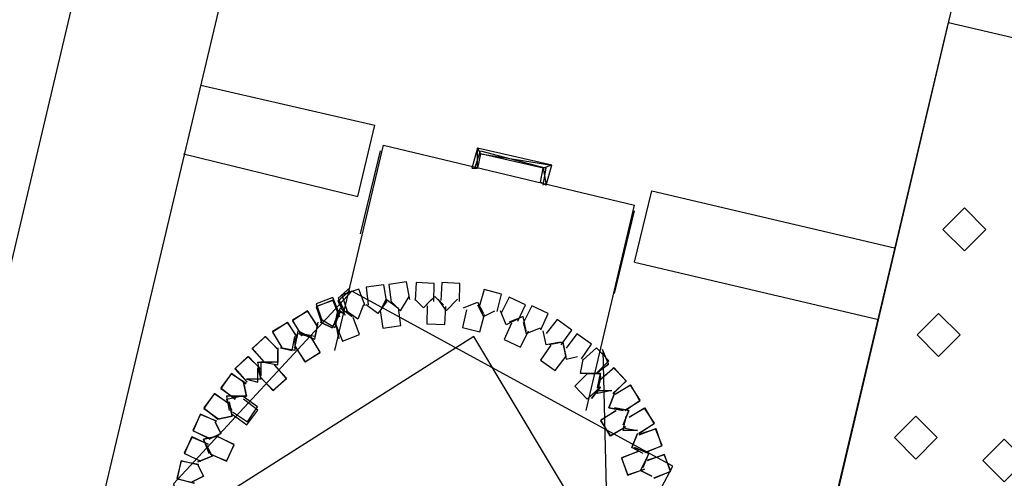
# Model space of a CAD drawing. Header units: feet. Extents: x -79 to 198, y -22 to 181.
# Tile 551 of 656: x 49.51 to 54.11, y 121.94 to 124.08. Entities that reach past the tile are written whole.
import ezdxf

# ---------------------------------------------------------------- set-up
doc = ezdxf.new("R2010")
doc.units = ezdxf.units.FT
doc.layers.add('A-LINEA', color=7, linetype='CONTINUOUS')
doc.layers.add('A-LINEA-FINA', color=9, linetype='CONTINUOUS')

msp = doc.modelspace()

# ---------------------------------------------------------------- linework, layer by layer
at = {"layer": 'A-LINEA'}
for p, q in [((48.1733, 117.4444), (50.4, 126.8578)), ((48.1733, 117.4444), (50.4, 126.8578)), ((51.0533, 126.6978), (48.9733, 117.9378)), ((51.0533, 126.6978), (48.9733, 117.9378)), ((52.2267, 117.1778), (54.2933, 125.9378)), ((52.2267, 117.1778), (54.2933, 125.9378)), ((50.36, 123.7778), (51.1733, 123.5911)), ((50.36, 123.7778), (51.1733, 123.5911)), ((51.0933, 123.2578), (51.1733, 123.5911)), ((51.0933, 123.2578), (51.1733, 123.5911)), ((50.9867, 122.5378), (51.2133, 123.4978)), ((50.9867, 122.5378), (51.2133, 123.4978)), ((51.2133, 123.4978), (52.3867, 123.2178)), ((51.2133, 123.4978), (52.3867, 123.2178)), ((50.28, 123.4578), (51.0933, 123.2578)), ((50.28, 123.4578), (51.0933, 123.2578)), ((51.1067, 123.0844), (51.2, 123.4711)), ((51.1067, 123.0844), (51.2, 123.4711)), ((51.64, 123.3911), (51.6667, 123.4711)), ((51.64, 123.3911), (51.6667, 123.4711)), ((51.64, 123.3911), (51.6667, 123.4711)), ((51.64, 123.3911), (51.6667, 123.4711)), ((51.6667, 123.4711), (51.9733, 123.3911)), ((51.6667, 123.4711), (51.9733, 123.3911)), ((51.6667, 123.4711), (51.9733, 123.3911)), ((51.6667, 123.4711), (51.9733, 123.3911)), ((51.96, 123.3111), (51.9733, 123.3911)), ((51.96, 123.3111), (51.9733, 123.3911)), ((51.96, 123.3111), (51.9733, 123.3911)), ((51.96, 123.3111), (51.9733, 123.3911)), ((52.16, 122.2578), (52.3867, 123.2178)), ((52.16, 122.2578), (52.3867, 123.2178)), ((52.2933, 122.8044), (52.3867, 123.1911)), ((52.2933, 122.8044), (52.3867, 123.1911)), ((52.3867, 122.9511), (53.52, 122.6844)), ((52.3867, 122.9511), (53.52, 122.6844)), ((52.3867, 122.9511), (53.52, 122.6844)), ((52.3867, 122.9511), (53.52, 122.6844)), ((51.12, 122.7511), (51.0933, 122.6844)), ((51.12, 122.7511), (51.0933, 122.6844)), ((51.0933, 122.6844), (51.04, 122.7244)), ((51.0933, 122.6844), (51.04, 122.7244)), ((50.9067, 122.6711), (50.8933, 122.6044)), ((50.9067, 122.6711), (50.8933, 122.6044)), ((50.9067, 122.6711), (50.8933, 122.6044)), ((50.9067, 122.6711), (50.8933, 122.6044)), ((50.991, 122.6601), (51.0038, 122.5958)), ((50.991, 122.6601), (51.0038, 122.5958)), ((50.9911, 122.6605), (51.0035, 122.5961)), ((50.9911, 122.6605), (51.0035, 122.5961)), ((50.9918, 122.6621), (51.0046, 122.595)), ((50.9918, 122.6621), (51.0046, 122.595)), ((50.8133, 122.6311), (50.8, 122.5644)), ((50.8133, 122.6311), (50.8, 122.5644)), ((50.8667, 122.6044), (50.8133, 122.6311)), ((50.8667, 122.6044), (50.8133, 122.6311)), ((50.64, 122.4844), (50.64, 122.4178)), ((50.6933, 122.4844), (50.64, 122.4844)), ((50.64, 122.4844), (50.64, 122.4178)), ((50.6933, 122.4844), (50.64, 122.4844)), ((50.6267, 122.3911), (50.6267, 122.4578)), ((50.6267, 122.3911), (50.6267, 122.4578)), ((52.16, 122.4311), (52.2267, 122.4311)), ((52.16, 122.4311), (52.2267, 122.4311)), ((50.5733, 122.4044), (50.6267, 122.3911)), ((50.5733, 122.4044), (50.6267, 122.3911)), ((52.2133, 122.3378), (52.2267, 122.4044)), ((52.2133, 122.3378), (52.2267, 122.4044)), ((52.1846, 122.3139), (52.2266, 122.3678)), ((52.1846, 122.3139), (52.2266, 122.3678)), ((52.185, 122.314), (52.2266, 122.3683)), ((52.185, 122.314), (52.2266, 122.3683)), ((52.1862, 122.3144), (52.2265, 122.3661)), ((52.1862, 122.3144), (52.2265, 122.3661)), ((52.2933, 122.2711), (52.36, 122.2578)), ((52.2933, 122.2711), (52.36, 122.2578)), ((52.36, 122.2578), (52.3333, 122.1911)), ((52.36, 122.2578), (52.3333, 122.1911)), ((50.4533, 122.1511), (50.4267, 122.2044)), ((50.4533, 122.1511), (50.4267, 122.2044)), ((50.4, 122.1244), (50.4533, 122.1511)), ((50.4, 122.1244), (50.4533, 122.1511)), ((50.3733, 121.9511), (50.3467, 122.0044)), ((50.3733, 121.9511), (50.3467, 122.0044)), ((50.32, 121.9244), (50.3733, 121.9511)), ((50.32, 121.9244), (50.3733, 121.9511))]:
    msp.add_line(p, q, dxfattribs=at)
for points in [[(53.8533, 124.0711), (54.8267, 123.8444), (53.48, 118.1511), (52.5067, 118.3911), (53.8533, 124.0711)], [(53.8533, 124.0711), (54.8267, 123.8444), (53.48, 118.1511), (52.5067, 118.3911), (53.8533, 124.0711)], [(52.3867, 122.9511), (52.4667, 123.2844), (53.6, 123.0178)], [(52.3867, 122.9511), (52.4667, 123.2844), (53.6, 123.0178)], [(54.0267, 123.1044), (53.9267, 123.2044), (53.8267, 123.1044), (53.9267, 123.0044), (54.0267, 123.1044)], [(54.0267, 123.1044), (53.9267, 123.2044), (53.8267, 123.1044), (53.9267, 123.0044), (54.0267, 123.1044)], [(51.2289, 122.7629), (51.2158, 122.8459), (51.1325, 122.8345), (51.1424, 122.7511)], [(51.2289, 122.7629), (51.2158, 122.8459), (51.1325, 122.8345), (51.1424, 122.7511)], [(51.3361, 122.7771), (51.3216, 122.8599), (51.2386, 122.847), (51.2498, 122.7637)], [(51.3361, 122.7771), (51.3216, 122.8599), (51.2386, 122.847), (51.2498, 122.7637)], [(51.4485, 122.7681), (51.4505, 122.8521), (51.3665, 122.8557), (51.3613, 122.7719)], [(51.4485, 122.7681), (51.4505, 122.8521), (51.3665, 122.8557), (51.3613, 122.7719)], [(51.5683, 122.7679), (51.5707, 122.8519), (51.4867, 122.8559), (51.4811, 122.7721)], [(51.5683, 122.7679), (51.5707, 122.8519), (51.4867, 122.8559), (51.4811, 122.7721)], [(51.0655, 122.8161), (50.2324, 121.9156), (50.5737, 120.7372)], [(51.0655, 122.8161), (50.2324, 121.9156), (50.5737, 120.7372)], [(51.0655, 122.8161), (50.2324, 121.9156), (50.5737, 120.7372)], [(51.0655, 122.8161), (50.2324, 121.9156), (50.5737, 120.7372)], [(51.0563, 122.8177), (51.0011, 122.769), (51.0345, 122.7035)], [(51.0563, 122.8177), (51.0011, 122.769), (51.0345, 122.7035)], [(51.0568, 122.831), (51.0012, 122.7828), (51.034, 122.717)], [(51.0568, 122.831), (51.0012, 122.7828), (51.034, 122.717)], [(51.0565, 122.8177), (51.0013, 122.7702), (51.0325, 122.7045)], [(51.0565, 122.8177), (51.0013, 122.7702), (51.0325, 122.7045)], [(51.128, 122.7465), (51.099, 122.8253), (51.0196, 122.7979), (51.0455, 122.7179)], [(51.128, 122.7465), (51.099, 122.8253), (51.0196, 122.7979), (51.0455, 122.7179)], [(51.7479, 120.4595), (52.5656, 121.9973), (51.0655, 122.8161)], [(51.7479, 120.4595), (52.5656, 121.9973), (51.0655, 122.8161)], [(51.2533, 122.7644), (51.2933, 122.7244), (51.3333, 122.7911)], [(51.2533, 122.7644), (51.2933, 122.7244), (51.3333, 122.7911)], [(51.4133, 122.7511), (51.4533, 122.7911), (51.4933, 122.7511)], [(51.4133, 122.7511), (51.4533, 122.7911), (51.4933, 122.7511)], [(51.7452, 122.7202), (51.7648, 122.8019), (51.6835, 122.8232), (51.6607, 122.7423)], [(51.7452, 122.7202), (51.7648, 122.8019), (51.6835, 122.8232), (51.6607, 122.7423)], [(51.009, 122.6955), (50.9767, 122.773), (50.8986, 122.7423), (50.9278, 122.6635)], [(51.009, 122.6955), (50.9767, 122.773), (50.8986, 122.7423), (50.9278, 122.6635)], [(51.0089, 122.7084), (50.9772, 122.7862), (50.8987, 122.756), (50.9274, 122.677)], [(51.0089, 122.7084), (50.9772, 122.7862), (50.8987, 122.756), (50.9274, 122.677)], [(51.0089, 122.7084), (50.9772, 122.7862), (50.8987, 122.756), (50.9274, 122.677)], [(51.0089, 122.7084), (50.9772, 122.7862), (50.8987, 122.756), (50.9274, 122.677)], [(51.0082, 122.6935), (50.9787, 122.7721), (50.8995, 122.7442), (50.9258, 122.6645)], [(51.0082, 122.6935), (50.9787, 122.7721), (50.8995, 122.7442), (50.9258, 122.6645)], [(51.2267, 122.7644), (51.1867, 122.7111), (51.1333, 122.7511)], [(51.2267, 122.7644), (51.1867, 122.7111), (51.1333, 122.7511)], [(51.2, 122.7244), (51.2267, 122.7778), (51.28, 122.7378)], [(51.2, 122.7244), (51.2267, 122.7778), (51.28, 122.7378)], [(51.44, 122.7778), (51.4, 122.7378), (51.36, 122.7778)], [(51.44, 122.7778), (51.4, 122.7378), (51.36, 122.7778)], [(51.4181, 122.7474), (51.4163, 122.6634), (51.5002, 122.6599), (51.5053, 122.7438)], [(51.4181, 122.7474), (51.4163, 122.6634), (51.5002, 122.6599), (51.5053, 122.7438)], [(51.4667, 122.7778), (51.5067, 122.7244), (51.56, 122.7778)], [(51.4667, 122.7778), (51.5067, 122.7244), (51.56, 122.7778)], [(51.5867, 122.7378), (51.6533, 122.7644), (51.68, 122.7111)], [(51.5867, 122.7378), (51.6533, 122.7644), (51.68, 122.7111)], [(51.6533, 122.7511), (51.68, 122.6978), (51.7333, 122.7244)], [(51.6533, 122.7511), (51.68, 122.6978), (51.7333, 122.7244)], [(51.8412, 122.675), (51.8765, 122.7512), (51.801, 122.788), (51.7627, 122.7133)], [(51.8412, 122.675), (51.8765, 122.7512), (51.801, 122.788), (51.7627, 122.7133)], [(51.9488, 122.6353), (51.9829, 122.7121), (51.9068, 122.7477), (51.8697, 122.6723)], [(51.9488, 122.6353), (51.9829, 122.7121), (51.9068, 122.7477), (51.8697, 122.6723)], [(50.9056, 122.6534), (50.8588, 122.7232), (50.7882, 122.6778), (50.8322, 122.6062)], [(50.9056, 122.6534), (50.8588, 122.7232), (50.7882, 122.6778), (50.8322, 122.6062)], [(50.9052, 122.6513), (50.861, 122.7227), (50.7887, 122.6799), (50.8301, 122.6068)], [(50.9052, 122.6513), (50.861, 122.7227), (50.7887, 122.6799), (50.8301, 122.6068)], [(51, 122.7111), (50.9867, 122.6444), (50.92, 122.6844)], [(51, 122.7111), (50.9867, 122.6444), (50.92, 122.6844)], [(51, 122.7111), (50.9867, 122.6444), (50.92, 122.6844)], [(51, 122.7111), (50.9867, 122.6444), (50.92, 122.6844)], [(51, 122.6978), (50.9733, 122.6444), (50.92, 122.6711)], [(50.92, 122.6711), (50.9733, 122.6444), (51, 122.6978)], [(51, 122.6978), (50.9733, 122.6444), (50.92, 122.6711)], [(50.92, 122.6711), (50.9733, 122.6444), (51, 122.6978)], [(50.9867, 122.6711), (51.0133, 122.7378), (51.0267, 122.7244)], [(50.9867, 122.6711), (51.0133, 122.7378), (51.0667, 122.6978)], [(50.9867, 122.6711), (51.0133, 122.7378), (51.0267, 122.7244)], [(50.9867, 122.6711), (51.0133, 122.7378), (51.0667, 122.6978)], [(50.9867, 122.6578), (51, 122.7244), (51.0267, 122.7111)], [(51.0267, 122.7111), (51.0133, 122.7244), (50.9867, 122.6578)], [(50.9867, 122.6578), (51, 122.7244), (51.0267, 122.7111)], [(51.0267, 122.7111), (51.0133, 122.7244), (50.9867, 122.6578)], [(51.1978, 122.7259), (51.211, 122.6429), (51.2942, 122.6545), (51.2842, 122.7379)], [(51.1978, 122.7259), (51.211, 122.6429), (51.2942, 122.6545), (51.2842, 122.7379)], [(51.6006, 122.7281), (51.5824, 122.646), (51.6641, 122.6263), (51.6854, 122.7075)], [(51.6006, 122.7281), (51.5824, 122.646), (51.6641, 122.6263), (51.6854, 122.7075)], [(51.84, 122.6844), (51.7867, 122.6578), (51.76, 122.7244)], [(51.84, 122.6844), (51.7867, 122.6578), (51.76, 122.7244)], [(51.88, 122.6311), (51.8667, 122.6978), (51.8, 122.6711)], [(51.88, 122.6311), (51.8667, 122.6978), (51.8, 122.6711)], [(53.9067, 122.6111), (53.8067, 122.7111), (53.7067, 122.6111), (53.8067, 122.5111), (53.9067, 122.6111)], [(53.9067, 122.6111), (53.8067, 122.7111), (53.7067, 122.6111), (53.8067, 122.5111), (53.9067, 122.6111)], [(50.8123, 122.6001), (50.7655, 122.6699), (50.6948, 122.6244), (50.7389, 122.5529)], [(50.8123, 122.6001), (50.7655, 122.6699), (50.6948, 122.6244), (50.7389, 122.5529)], [(50.8119, 122.598), (50.7676, 122.6694), (50.6954, 122.6266), (50.7368, 122.5534)], [(50.8119, 122.598), (50.7676, 122.6694), (50.6954, 122.6266), (50.7368, 122.5534)], [(50.9067, 122.6711), (50.8933, 122.6044), (50.8267, 122.6178)], [(50.9067, 122.6711), (50.8933, 122.6044), (50.8267, 122.6178)], [(50.8267, 122.6178), (50.8933, 122.5911), (50.9067, 122.6578)], [(50.8267, 122.6178), (50.8933, 122.5911), (50.9067, 122.6578)], [(50.9911, 122.6605), (51.0229, 122.5827), (51.1013, 122.6129), (51.0726, 122.6919)], [(50.9911, 122.6605), (51.0229, 122.5827), (51.1013, 122.6129), (51.0726, 122.6919)], [(51.8113, 122.6669), (51.7771, 122.5902), (51.8532, 122.5545), (51.8903, 122.6298)], [(51.8113, 122.6669), (51.7771, 122.5902), (51.8532, 122.5545), (51.8903, 122.6298)], [(51.8667, 122.6711), (51.88, 122.6178), (51.9467, 122.6444)], [(51.8667, 122.6711), (51.88, 122.6178), (51.9467, 122.6444)], [(52.0441, 122.5654), (52.0926, 122.6341), (52.0249, 122.6838), (51.9738, 122.6172)], [(52.0441, 122.5654), (52.0926, 122.6341), (52.0249, 122.6838), (51.9738, 122.6172)], [(50.8, 122.5511), (50.8133, 122.6178), (50.8667, 122.6044)], [(50.8, 122.5511), (50.8133, 122.6178), (50.8667, 122.6044)], [(52.04, 122.5778), (51.9733, 122.5644), (51.96, 122.6311)], [(52.04, 122.5778), (51.9733, 122.5644), (51.96, 122.6311)], [(52.1385, 122.4989), (52.1857, 122.5684), (52.1172, 122.617), (52.0672, 122.5495)], [(52.1385, 122.4989), (52.1857, 122.5684), (52.1172, 122.617), (52.0672, 122.5495)], [(51.178, 120.6711), (52.3474, 121.4152), (51.6354, 122.6044), (50.466, 121.8603), (51.178, 120.6711)], [(51.6354, 122.6044), (50.466, 121.8603), (51.178, 120.6711), (52.3474, 121.4152), (51.6354, 122.6044)], [(51.178, 120.6711), (52.3474, 121.4152), (51.6354, 122.6044), (50.466, 121.8603), (51.178, 120.6711)], [(51.6354, 122.6044), (50.466, 121.8603), (51.178, 120.6711), (52.3474, 121.4152), (51.6354, 122.6044)], [(50.72, 122.5451), (50.6605, 122.6044), (50.6, 122.5461), (50.6572, 122.4845)], [(50.72, 122.5451), (50.6605, 122.6044), (50.6, 122.5461), (50.6572, 122.4845)], [(50.72, 122.543), (50.6627, 122.6044), (50.6001, 122.5483), (50.655, 122.4847)], [(50.72, 122.543), (50.6627, 122.6044), (50.6001, 122.5483), (50.655, 122.4847)], [(50.8, 122.6044), (50.8, 122.5378), (50.7333, 122.5511)], [(50.7333, 122.5511), (50.7867, 122.5378), (50.8, 122.6044)], [(50.8, 122.6044), (50.8, 122.5378), (50.7333, 122.5511)], [(50.7333, 122.5511), (50.7867, 122.5378), (50.8, 122.6044)], [(50.801, 122.5555), (50.8478, 122.4857), (50.9185, 122.5311), (50.8745, 122.6027)], [(50.801, 122.5555), (50.8478, 122.4857), (50.9185, 122.5311), (50.8745, 122.6027)], [(50.8015, 122.5576), (50.8457, 122.4862), (50.918, 122.529), (50.8766, 122.6021)], [(50.8015, 122.5576), (50.8457, 122.4862), (50.918, 122.529), (50.8766, 122.6021)], [(51.995, 122.5633), (51.9476, 122.4939), (52.0161, 122.4452), (52.0661, 122.5127)], [(51.995, 122.5633), (51.9476, 122.4939), (52.0161, 122.4452), (52.0661, 122.5127)], [(52.0667, 122.5111), (52.0533, 122.5778), (51.9867, 122.5644)], [(52.0667, 122.5111), (52.0533, 122.5778), (51.9867, 122.5644)], [(52.0533, 122.5644), (52.0667, 122.4978), (52.12, 122.5111)], [(52.0533, 122.5644), (52.0667, 122.4978), (52.12, 122.5111)], [(50.5737, 120.7372), (52.2817, 120.7971), (52.2397, 122.5383)], [(50.5737, 120.7372), (52.2817, 120.7971), (52.2397, 122.5383)], [(50.72, 122.5511), (50.72, 122.4844), (50.6533, 122.4844)], [(50.72, 122.5511), (50.72, 122.4844), (50.6533, 122.4844)], [(50.6533, 122.4844), (50.72, 122.4711), (50.72, 122.5378)], [(50.6533, 122.4844), (50.72, 122.4711), (50.72, 122.5378)], [(52.2067, 122.4311), (52.2667, 122.49), (52.2089, 122.5511), (52.1468, 122.4946)], [(52.2067, 122.4311), (52.2667, 122.49), (52.2089, 122.5511), (52.1468, 122.4946)], [(52.2052, 122.4311), (52.2644, 122.4748), (52.2368, 122.543)], [(52.2052, 122.4311), (52.2644, 122.4748), (52.2368, 122.543)], [(52.2069, 122.4311), (52.2646, 122.4755), (52.237, 122.5429)], [(52.2069, 122.4311), (52.2646, 122.4755), (52.237, 122.5429)], [(52.2074, 122.4311), (52.2647, 122.4759), (52.2366, 122.5431)], [(52.2074, 122.4311), (52.2647, 122.4759), (52.2366, 122.5431)], [(50.64, 122.4518), (50.5805, 122.5111), (50.52, 122.4528), (50.5772, 122.3912)], [(50.64, 122.4518), (50.5805, 122.5111), (50.52, 122.4528), (50.5772, 122.3912)], [(50.64, 122.4496), (50.5827, 122.5111), (50.5201, 122.4549), (50.575, 122.3913)], [(50.64, 122.4496), (50.5827, 122.5111), (50.5201, 122.4549), (50.575, 122.3913)], [(50.64, 122.4178), (50.6267, 122.4844), (50.6933, 122.4844)], [(50.64, 122.4178), (50.6267, 122.4844), (50.6933, 122.4844)], [(50.64, 122.4104), (50.6995, 122.3511), (50.76, 122.4095), (50.7028, 122.471)], [(50.64, 122.4104), (50.6995, 122.3511), (50.76, 122.4095), (50.7028, 122.471)], [(50.64, 122.4126), (50.6973, 122.3512), (50.7599, 122.4073), (50.705, 122.4709)], [(50.64, 122.4126), (50.6973, 122.3512), (50.7599, 122.4073), (50.705, 122.4709)], [(52.2, 122.4311), (52.1333, 122.4311), (52.1467, 122.4978)], [(52.2, 122.4311), (52.1333, 122.4311), (52.1467, 122.4978)], [(50.5725, 122.3814), (50.5042, 122.4304), (50.4539, 122.3632), (50.5201, 122.3115)], [(50.5725, 122.3814), (50.5042, 122.4304), (50.4539, 122.3632), (50.5201, 122.3115)], [(50.572, 122.3835), (50.5021, 122.43), (50.4542, 122.361), (50.5223, 122.3118)], [(50.572, 122.3835), (50.5021, 122.43), (50.4542, 122.361), (50.5223, 122.3118)], [(50.6267, 122.4578), (50.64, 122.4044), (50.5733, 122.4044)], [(50.6267, 122.4578), (50.64, 122.4044), (50.5733, 122.4044)], [(52.1664, 122.4311), (52.1067, 122.372), (52.1646, 122.3111), (52.2266, 122.3679)], [(52.1664, 122.4311), (52.1067, 122.372), (52.1646, 122.3111), (52.2266, 122.3679)], [(52.16, 122.4311), (52.2267, 122.4311), (52.2133, 122.3644)], [(52.16, 122.4311), (52.2267, 122.4311), (52.2133, 122.3644)], [(52.2, 122.4311), (52.2267, 122.4311), (52.2133, 122.3644)], [(52.2133, 122.3644), (52.2267, 122.4311), (52.2, 122.4311)], [(52.2, 122.4311), (52.2267, 122.4311), (52.2133, 122.3644)], [(52.2133, 122.3644), (52.2267, 122.4311), (52.2, 122.4311)], [(52.2133, 122.4311), (52.2267, 122.4311), (52.2133, 122.3644)], [(52.2133, 122.4311), (52.2267, 122.4311), (52.2133, 122.3644)], [(52.2874, 122.3378), (52.3467, 122.3973), (52.2883, 122.4578), (52.2267, 122.4006)], [(52.2874, 122.3378), (52.3467, 122.3973), (52.2883, 122.4578), (52.2267, 122.4006)], [(52.2869, 122.3378), (52.3467, 122.3968), (52.2888, 122.4577), (52.2268, 122.4011)], [(52.2869, 122.3378), (52.3467, 122.3968), (52.2888, 122.4577), (52.2268, 122.4011)], [(52.2852, 122.3378), (52.3466, 122.3951), (52.2905, 122.4577), (52.2269, 122.4028)], [(52.2852, 122.3378), (52.3466, 122.3951), (52.2905, 122.4577), (52.2269, 122.4028)], [(50.56, 122.3911), (50.5733, 122.3244), (50.5067, 122.3244)], [(50.5067, 122.3244), (50.5733, 122.3244), (50.56, 122.3911)], [(50.56, 122.3911), (50.5733, 122.3244), (50.5067, 122.3244)], [(50.5067, 122.3244), (50.5733, 122.3244), (50.56, 122.3911)], [(52.2267, 122.4178), (52.2133, 122.3511), (52.28, 122.3511)], [(52.2267, 122.4178), (52.2133, 122.3511), (52.28, 122.3511)], [(52.28, 122.3511), (52.2133, 122.3378), (52.2267, 122.4044)], [(52.28, 122.3511), (52.2133, 122.3378), (52.2267, 122.4044)], [(52.28, 122.3511), (52.2133, 122.3378), (52.2267, 122.4044)], [(52.28, 122.3511), (52.2133, 122.3378), (52.2267, 122.4044)], [(52.3423, 122.2588), (52.4121, 122.3056), (52.3667, 122.3763), (52.2951, 122.3322)], [(52.3423, 122.2588), (52.4121, 122.3056), (52.3667, 122.3763), (52.2951, 122.3322)], [(50.4925, 122.288), (50.4242, 122.3371), (50.3739, 122.2699), (50.4401, 122.2182)], [(50.4925, 122.288), (50.4242, 122.3371), (50.3739, 122.2699), (50.4401, 122.2182)], [(50.492, 122.2902), (50.4221, 122.3367), (50.3742, 122.2677), (50.4423, 122.2184)], [(50.492, 122.2902), (50.4221, 122.3367), (50.3742, 122.2677), (50.4423, 122.2184)], [(52.3333, 122.2578), (52.2667, 122.2711), (52.2933, 122.3378)], [(52.2933, 122.3378), (52.2667, 122.2711), (52.3333, 122.2578)], [(52.3333, 122.2578), (52.2667, 122.2711), (52.2933, 122.3378)], [(52.2933, 122.3378), (52.2667, 122.2711), (52.3333, 122.2578)], [(52.3402, 122.2592), (52.4116, 122.3035), (52.3688, 122.3758), (52.2957, 122.3344)], [(52.3402, 122.2592), (52.4116, 122.3035), (52.3688, 122.3758), (52.2957, 122.3344)], [(50.4933, 122.2978), (50.5067, 122.2311), (50.44, 122.2178)], [(50.44, 122.2178), (50.5067, 122.2311), (50.4933, 122.2978)], [(50.4933, 122.2978), (50.5067, 122.2311), (50.44, 122.2178)], [(50.44, 122.2178), (50.5067, 122.2311), (50.4933, 122.2978)], [(50.5067, 122.2578), (50.48, 122.3111), (50.5467, 122.3244)], [(50.5467, 122.3244), (50.48, 122.3244), (50.4933, 122.2578)], [(50.5067, 122.2578), (50.48, 122.3111), (50.5467, 122.3244)], [(50.5467, 122.3244), (50.48, 122.3244), (50.4933, 122.2578)], [(50.5075, 122.2409), (50.5758, 122.1918), (50.6261, 122.259), (50.5599, 122.3107)], [(50.5075, 122.2409), (50.5758, 122.1918), (50.6261, 122.259), (50.5599, 122.3107)], [(50.508, 122.2521), (50.5779, 122.2055), (50.6258, 122.2745), (50.5577, 122.3238)], [(50.508, 122.2521), (50.5779, 122.2055), (50.6258, 122.2745), (50.5577, 122.3238)], [(50.436, 122.206), (50.3595, 122.2408), (50.3232, 122.1651), (50.3983, 122.1273)], [(50.436, 122.206), (50.3595, 122.2408), (50.3232, 122.1651), (50.3983, 122.1273)], [(50.4352, 122.208), (50.3575, 122.2401), (50.324, 122.163), (50.4003, 122.128)], [(50.4352, 122.208), (50.3575, 122.2401), (50.324, 122.163), (50.4003, 122.128)], [(52.2977, 122.2568), (52.2279, 122.21), (52.2733, 122.1393), (52.3449, 122.1833)], [(52.2977, 122.2568), (52.2279, 122.21), (52.2733, 122.1393), (52.3449, 122.1833)], [(52.2998, 122.2563), (52.2284, 122.2121), (52.2712, 122.1398), (52.3443, 122.1812)], [(52.2998, 122.2563), (52.2284, 122.2121), (52.2712, 122.1398), (52.3443, 122.1812)], [(52.3333, 122.1911), (52.36, 122.2578), (52.2933, 122.2711)], [(52.3333, 122.1911), (52.36, 122.2578), (52.2933, 122.2711)], [(52.409, 122.1521), (52.4788, 122.1989), (52.4333, 122.2696), (52.3618, 122.2256)], [(52.409, 122.1521), (52.4788, 122.1989), (52.4333, 122.2696), (52.3618, 122.2256)], [(52.4068, 122.1526), (52.4783, 122.1968), (52.4354, 122.2691), (52.3623, 122.2277)], [(52.4068, 122.1526), (52.4783, 122.1968), (52.4354, 122.2691), (52.3623, 122.2277)], [(50.4267, 122.2044), (50.4533, 122.1511), (50.4, 122.1244)], [(50.4267, 122.2044), (50.4533, 122.1511), (50.4, 122.1244)], [(52.4, 122.1644), (52.3333, 122.1644), (52.3467, 122.2311)], [(52.3467, 122.2311), (52.3333, 122.1778), (52.4, 122.1644)], [(52.4, 122.1644), (52.3333, 122.1644), (52.3467, 122.2311)], [(52.3467, 122.2311), (52.3333, 122.1778), (52.4, 122.1644)], [(53.8, 122.1311), (53.7, 122.2311), (53.6, 122.1311), (53.7, 122.0311), (53.8, 122.1311)], [(53.8, 122.1311), (53.7, 122.2311), (53.6, 122.1311), (53.7, 122.0311), (53.8, 122.1311)], [(52.4267, 122.0578), (52.3733, 122.0844), (52.4, 122.1511)], [(52.4, 122.1511), (52.3733, 122.0844), (52.4267, 122.0711)], [(52.4267, 122.0578), (52.3733, 122.0844), (52.4, 122.1511)], [(52.4, 122.1511), (52.3733, 122.0844), (52.4267, 122.0711)], [(52.4377, 122.0621), (52.5152, 122.0944), (52.4845, 122.1726), (52.4057, 122.1433)], [(52.4377, 122.0621), (52.5152, 122.0944), (52.4845, 122.1726), (52.4057, 122.1433)], [(52.4357, 122.0629), (52.5144, 122.0924), (52.4865, 122.1716), (52.4067, 122.1453)], [(52.4357, 122.0629), (52.5144, 122.0924), (52.4865, 122.1716), (52.4067, 122.1453)], [(50.396, 122.0994), (50.3195, 122.1342), (50.2832, 122.0584), (50.3583, 122.0206)], [(50.396, 122.0994), (50.3195, 122.1342), (50.2832, 122.0584), (50.3583, 122.0206)], [(50.3952, 122.1014), (50.3175, 122.1334), (50.284, 122.0564), (50.3603, 122.0213)], [(50.3952, 122.1014), (50.3175, 122.1334), (50.284, 122.0564), (50.3603, 122.0213)], [(50.4, 122.0578), (50.3733, 122.1244), (50.44, 122.1378)], [(50.44, 122.1378), (50.3733, 122.1244), (50.4, 122.0578)], [(50.4, 122.0578), (50.3733, 122.1244), (50.44, 122.1378)], [(50.44, 122.1378), (50.3733, 122.1244), (50.4, 122.0578)], [(50.404, 122.0562), (50.4805, 122.0214), (50.5168, 122.0972), (50.4417, 122.1349)], [(50.404, 122.0562), (50.4805, 122.0214), (50.5168, 122.0972), (50.4417, 122.1349)], [(50.4048, 122.0542), (50.4825, 122.0222), (50.516, 122.0992), (50.4397, 122.1342)], [(50.4048, 122.0542), (50.4825, 122.0222), (50.516, 122.0992), (50.4397, 122.1342)], [(54.2133, 122.0244), (54.1133, 122.1244), (54.0133, 122.0244), (54.1133, 121.9244), (54.2133, 122.0244)], [(54.2133, 122.0244), (54.1133, 122.1244), (54.0133, 122.0244), (54.1133, 121.9244), (54.2133, 122.0244)], [(50.3867, 122.0978), (50.4133, 122.0444), (50.3467, 122.0178)], [(50.3467, 122.0178), (50.4133, 122.0444), (50.3867, 122.0978)], [(50.3867, 122.0978), (50.4133, 122.0444), (50.3467, 122.0178)], [(50.3467, 122.0178), (50.4133, 122.0444), (50.3867, 122.0978)], [(52.4023, 122.0668), (52.3248, 122.0345), (52.3555, 121.9563), (52.4343, 121.9856)], [(52.4023, 122.0668), (52.3248, 122.0345), (52.3555, 121.9563), (52.4343, 121.9856)], [(52.4043, 122.066), (52.3256, 122.0365), (52.3535, 121.9573), (52.4333, 121.9836)], [(52.4043, 122.066), (52.3256, 122.0365), (52.3535, 121.9573), (52.4333, 121.9836)], [(52.3867, 122.0844), (52.4533, 122.0578), (52.4267, 122.0044)], [(52.4267, 121.9911), (52.4533, 122.0578), (52.3867, 122.0844)], [(52.3867, 122.0844), (52.4533, 122.0578), (52.4267, 122.0044)], [(52.4267, 121.9911), (52.4533, 122.0578), (52.3867, 122.0844)], [(50.3507, 122.0032), (50.2689, 122.0224), (50.2481, 121.941), (50.3291, 121.9186)], [(50.3507, 122.0032), (50.2689, 122.0224), (50.2481, 121.941), (50.3291, 121.9186)], [(50.3495, 122.005), (50.2671, 122.0213), (50.2492, 121.9392), (50.3309, 121.9197)], [(50.3495, 122.005), (50.2671, 122.0213), (50.2492, 121.9392), (50.3309, 121.9197)], [(52.4667, 121.9511), (52.4133, 121.9778), (52.44, 122.0311)], [(52.44, 122.0311), (52.4133, 121.9778), (52.4667, 121.9511)], [(52.4667, 121.9511), (52.4133, 121.9778), (52.44, 122.0311)], [(52.44, 122.0311), (52.4133, 121.9778), (52.4667, 121.9511)], [(52.4777, 121.9421), (52.5552, 121.9744), (52.5245, 122.0526), (52.4457, 122.0233)], [(52.4777, 121.9421), (52.5552, 121.9744), (52.5245, 122.0526), (52.4457, 122.0233)], [(52.4757, 121.9429), (52.5544, 121.9724), (52.5265, 122.0516), (52.4467, 122.0253)], [(52.4757, 121.9429), (52.5544, 121.9724), (52.5265, 122.0516), (52.4467, 122.0253)], [(50.3467, 122.0044), (50.3733, 121.9511), (50.32, 121.9244)], [(50.3467, 122.0044), (50.3733, 121.9511), (50.32, 121.9244)]]:
    msp.add_lwpolyline(points, dxfattribs=at)
at = {"layer": 'A-LINEA-FINA'}
for points in [[(51.6533, 123.3911), (51.6533, 123.4844), (51.6267, 123.3911), (51.6533, 123.3911), (51.6533, 123.3911)], [(51.6533, 123.3911), (51.6533, 123.4844), (51.6267, 123.3911), (51.6533, 123.3911), (51.6533, 123.3911)], [(51.6667, 123.4578), (51.6533, 123.3911), (51.6533, 123.4844), (51.6667, 123.4578)], [(51.6667, 123.4578), (52, 123.4044), (51.6533, 123.4844), (51.6667, 123.4578), (51.6667, 123.4578)], [(51.6667, 123.4578), (51.6533, 123.3911), (51.6533, 123.4844), (51.6667, 123.4578)], [(51.6667, 123.4578), (52, 123.4044), (51.6533, 123.4844), (51.6667, 123.4578), (51.6667, 123.4578)], [(51.96, 123.3911), (51.6667, 123.4578), (52, 123.4044), (51.96, 123.3911)], [(51.96, 123.3911), (51.6667, 123.4578), (52, 123.4044), (51.96, 123.3911)], [(51.9467, 123.3244), (51.96, 123.3911), (51.9733, 123.3111), (51.9467, 123.3244)], [(51.9467, 123.3244), (51.96, 123.3911), (51.9733, 123.3111), (51.9467, 123.3244)], [(51.96, 123.3911), (51.9733, 123.3111), (52, 123.4044), (51.96, 123.3911), (51.96, 123.3911)], [(51.96, 123.3911), (51.9733, 123.3111), (52, 123.4044), (51.96, 123.3911), (51.96, 123.3911)]]:
    msp.add_lwpolyline(points, dxfattribs=at)

doc.saveas('drawing.dxf')
